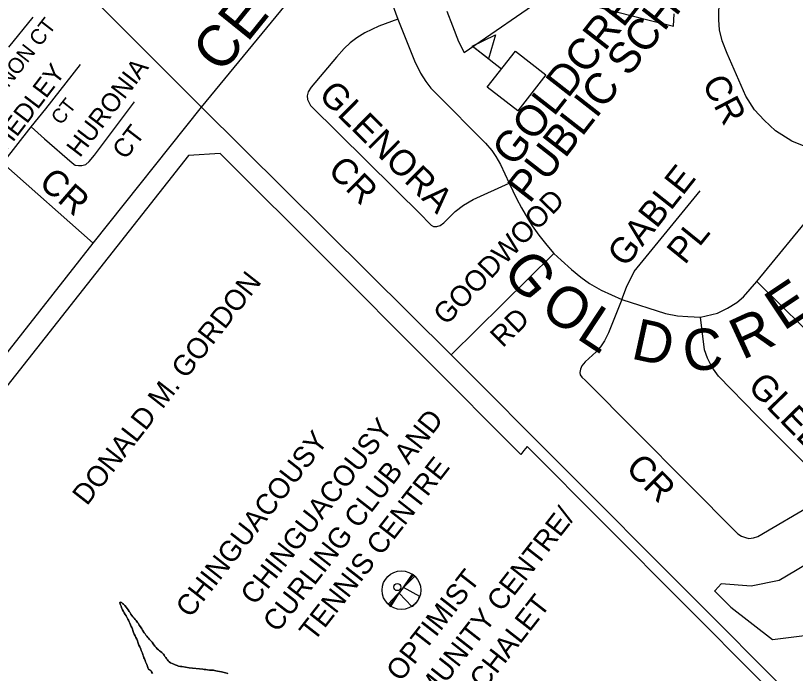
# Model space of a CAD drawing. Extents: x 586326 to 623965, y 4819854 to 4857850.
# Drawn here: x 602544 to 603300, y 4842100 to 4842737 of the extents above; entities that cross this region are included whole.
import ezdxf

# ---------------------------------------------------------------- set-up
doc = ezdxf.new("R2010")
doc.units = 0
for name, color, linetype in [('Major Rds and Hwys', 7, 'Continuous'), ('Minor Rd Lbls', 7, 'Continuous'), ('Minor Rds', 7, 'Continuous'), ('Park Lbls', 7, 'Continuous'), ('Park Outlines', 7, 'Continuous'), ('Proposed Secondary Rds', 7, 'Continuous'), ('Rec Lbls', 7, 'Continuous'), ('Rec Syms', 7, 'Continuous'), ('School Syms_Lbls', 7, 'Continuous'), ('Secondary Rds Lbls', 7, 'Continuous')]:
    doc.layers.add(name, color=color, linetype=linetype)

msp = doc.modelspace()

# ---------------------------------------------------------------- linework, layer by layer
at = {"layer": 'Major Rds and Hwys'}
for points in [[(602724.3, 4842648.49), (602258.55, 4843113.55)], [(602619.15, 4842516.84), (602724.3, 4842648.49)], [(602966.24, 4842408.32), (602724.3, 4842648.49)], [(602458.86, 4842204.48), (602455.82, 4842223.64), (602455.49, 4842250.16), (602459.55, 4842278.42), (602467.91, 4842310.07), (602480.56, 4842336.19), (602489.83, 4842352.45), (602498.87, 4842363.94), (602619.15, 4842516.84)], [(603302.62, 4842071.15), (602966.24, 4842408.32)]]:
    msp.add_lwpolyline(points, dxfattribs=at)
at = {"layer": 'Minor Rds'}
for points in [[(603310.23, 4842610.21), (603296.66, 4842615.63), (603280.67, 4842625.51), (603269.63, 4842635.84), (603260.26, 4842646.13), (603251.97, 4842659.11), (603233.96, 4842700.65), (603229.11, 4842712.83), (603226.45, 4842723.45), (603225.65, 4842733.26), (603225.82, 4842742.85), (603227.55, 4842753.69), (603229.95, 4842761.25), (603233.75, 4842769.37), (603271.38, 4842819.77), (603274.73, 4842824.12), (603278.6, 4842826.11), (603282.73, 4842826.26), (603286.71, 4842824.97), (603290.05, 4842822.24), (603292.51, 4842818.83), (603294.78, 4842814), (603320.38, 4842737.73)], [(602855.34, 4842808.28), (602888.49, 4842780.31), (602895.46, 4842773.12), (602900.84, 4842765.72), (602906.29, 4842756.16), (602914.54, 4842733.99)], [(602537.32, 4842706.8), (602560.86, 4842735.96)], [(602914.54, 4842733.99), (602896.07, 4842727.08), (602882.62, 4842720.61), (602874.69, 4842715.87), (602868.41, 4842710.83), (602862.44, 4842705.34), (602854.92, 4842697.14), (602830.56, 4842667.97), (602827.52, 4842663.49), (602826.49, 4842659.61), (602826.95, 4842655.9), (602829.84, 4842650.16), (602938.37, 4842542.94), (602943.21, 4842537.7), (602946.71, 4842534.27), (602949.12, 4842532.97), (602952.27, 4842532.86), (602955.59, 4842533.96), (602959.1, 4842536.46), (602964.18, 4842541.53), (602970.04, 4842547.45), (602978.27, 4842553.42), (602987.5, 4842558.94), (603022.59, 4842574.97)], [(602914.54, 4842733.99), (602930.65, 4842693.56), (602936.47, 4842681.45), (602941.54, 4842673.36), (602946.51, 4842667.13), (602951.83, 4842661.52), (602999.64, 4842613.78), (603005.62, 4842606.43), (603009.44, 4842600.88), (603014.17, 4842592.93), (603022.59, 4842574.97)], [(602558.89, 4842629.43), (602573.09, 4842646.85), (602606.84, 4842690.04)], [(602558.89, 4842629.43), (602572.02, 4842617.87), (602598.59, 4842594.46), (602601.78, 4842592.5), (602604.83, 4842591.96), (602608.21, 4842592.08), (602611.84, 4842593.09), (602615.13, 4842595.94), (602620.56, 4842602.17), (602659.11, 4842653.81)], [(602531.47, 4842594.28), (602558.89, 4842629.43)], [(603262.71, 4842479.56), (603320.5, 4842549.88), (603325.37, 4842557.55), (603329.91, 4842565.91), (603331.77, 4842570.55), (603334.05, 4842576.28), (603335.52, 4842581.55), (603340.36, 4842602.6)], [(602531.47, 4842594.28), (602619.15, 4842516.84)], [(603022.59, 4842574.97), (603029.7, 4842559.92), (603034.45, 4842550.85), (603040.13, 4842540.83), (603044.85, 4842533.57), (603051.25, 4842524.32), (603058.89, 4842514.67), (603065.83, 4842506.68)], [(603131.66, 4842462), (603136.35, 4842474.05), (603143.7, 4842489.15), (603207.73, 4842567.42)], [(603262.71, 4842479.56), (603397.65, 4842346.47), (603406.1, 4842344.26), (603412.34, 4842348.1), (603495.58, 4842452.35), (603499.13, 4842457.8), (603500.18, 4842461.51), (603498.88, 4842464.37), (603496.44, 4842467.52), (603492.41, 4842471.69), (603486.15, 4842477.29), (603474.55, 4842489.47), (603464.89, 4842501.41), (603449.69, 4842522.43)], [(602966.24, 4842408.32), (603065.83, 4842506.68)], [(603065.83, 4842506.68), (603072.83, 4842500.2), (603082.84, 4842491.15), (603092.08, 4842483.82), (603100.42, 4842477.72), (603111.57, 4842471.17), (603131.66, 4842462)], [(603208, 4842445.06), (603224.54, 4842448.74), (603234.14, 4842453.66), (603243.19, 4842459.35), (603249.76, 4842464.77), (603262.71, 4842479.56)], [(603131.66, 4842462), (603118.68, 4842429.9), (603114.86, 4842421.97), (603111, 4842416.16), (603106.75, 4842411.38), (603096.28, 4842401.65), (603092.92, 4842397.86), (603091.45, 4842394.66), (603090.97, 4842391.25), (603091.38, 4842388.99), (603092.94, 4842386.73), (603096.56, 4842383.45), (603244.31, 4842234.98), (603247.82, 4842232.74), (603251.47, 4842231.26), (603254.95, 4842230.52), (603259.18, 4842231), (603263.52, 4842232.17), (603317.49, 4842263.84)], [(603131.66, 4842462), (603174.05, 4842448.67), (603185.58, 4842446.11), (603195.66, 4842445.58), (603208, 4842445.06)], [(603322.87, 4842289.16), (603262.71, 4842349.49), (603225.34, 4842387.62), (603218.93, 4842396.74), (603214.67, 4842405.17), (603211.76, 4842413.32), (603208, 4842445.06)]]:
    msp.add_lwpolyline(points, dxfattribs=at)
at = {"layer": 'Park Outlines'}
for points in [[(602962.05, 4842741.52), (602967.48, 4842727.27), (602973.2, 4842712.22), (602978.91, 4842701.69), (603060.71, 4842758.21), (603159.58, 4842732.67), (603181.7, 4842726.96), (603182.33, 4842739.1)], [(603267.87, 4842090.71), (603039.86, 4842319.68), (603036.64, 4842315.54), (603033.81, 4842311.9), (603033.62, 4842311.66), (602848.13, 4842497.93), (602742.2, 4842603.57), (602711.65, 4842601.76), (602514.65, 4842352.14)], [(603313, 4842206.9), (603299.92, 4842199.1), (603284.17, 4842189.71), (603256.95, 4842184.14), (603228.14, 4842186.43), (603222.18, 4842180.05), (603221.65, 4842179.54), (603237.42, 4842163.71), (603277.72, 4842132.4), (603311.24, 4842136.59)], [(602676.5, 4842099.36), (602675.75, 4842101.16), (602674.95, 4842102.31), (602673.85, 4842103.11), (602672.85, 4842103.81), (602672.15, 4842105.11), (602671.85, 4842106.46), (602671.45, 4842107.36), (602671.05, 4842108.36), (602670.55, 4842109.61), (602670, 4842110.91), (602669.5, 4842112.06), (602668.75, 4842113.71), (602668.3, 4842114.76), (602667.8, 4842116.26), (602667.35, 4842117.66), (602666.8, 4842119.06), (602666.25, 4842120.51), (602665.75, 4842121.66), (602665.2, 4842123.21), (602664.25, 4842125.21), (602663.5, 4842126.91), (602662.85, 4842128.81), (602662.35, 4842129.96), (602661.95, 4842131.01), (602661.3, 4842132.66), (602660.4, 4842134.46), (602659.7, 4842135.96), (602659, 4842137.76), (602658.35, 4842139.31), (602657.7, 4842141.16), (602657.3, 4842142.56), (602656.55, 4842144.16), (602656.05, 4842145.06), (602655.4, 4842146.61), (602654.8, 4842148.16), (602654.15, 4842149.71), (602653.35, 4842151.26), (602652.85, 4842152.16), (602652.15, 4842153.56), (602651.15, 4842155.36), (602650.25, 4842156.81), (602649.25, 4842158.36), (602648.55, 4842159.56), (602647.6, 4842161.26), (602647.05, 4842162.46), (602646.6, 4842163.56), (602646.25, 4842164.76), (602645.75, 4842165.96), (602645.25, 4842166.86), (602645, 4842168.26), (602645.65, 4842168.76), (602646.65, 4842168.31), (602647.6, 4842167.51), (602648.55, 4842166.56), (602649.7, 4842165.46), (602650.95, 4842163.91), (602651.95, 4842162.46), (602653.05, 4842161.06), (602654.05, 4842159.71), (602654.6, 4842158.81), (602655.15, 4842157.81), (602655.75, 4842156.91), (602656.75, 4842155.61), (602657.5, 4842154.56), (602658.75, 4842153.06), (602659.85, 4842151.71), (602660.65, 4842150.76), (602661.45, 4842149.86), (602662.1, 4842149.06), (602662.95, 4842147.86), (602663.75, 4842146.46), (602664.85, 4842144.86), (602665.55, 4842143.76), (602666.15, 4842142.71), (602666.9, 4842141.56), (602667.5, 4842140.66), (602668.05, 4842139.76), (602668.65, 4842138.86), (602669.45, 4842137.86), (602670.3, 4842136.71), (602671.15, 4842135.56), (602672.15, 4842134.46), (602672.8, 4842133.61), (602673.65, 4842132.61), (602674.75, 4842131.46), (602675.55, 4842130.66), (602676.25, 4842129.81), (602677.3, 4842128.11), (602678.85, 4842126.01), (602680.05, 4842124.71), (602681.3, 4842123.36), (602682.35, 4842122.36), (602683.35, 4842121.51), (602684.35, 4842120.66), (602685.6, 4842119.71), (602686.6, 4842118.96), (602687.35, 4842118.26), (602688, 4842117.21), (602688.75, 4842116.06), (602689.5, 4842115.06), (602690.15, 4842114.01), (602690.25, 4842113.76), (602691.05, 4842112.61), (602691.75, 4842111.81), (602692.9, 4842110.86), (602694.15, 4842109.96), (602695.65, 4842109.16), (602697.35, 4842108.46), (602698.6, 4842107.96), (602699.6, 4842107.66), (602700.65, 4842107.16), (602702, 4842106.66), (602703.65, 4842106.36), (602705.15, 4842106.31), (602712.2, 4842104.96), (602725.4, 4842103.71), (602726.85, 4842103.46), (602728.5, 4842103.26), (602729.85, 4842103.06), (602732.05, 4842102.81), (602733.1, 4842102.76), (602734.2, 4842102.76), (602735.65, 4842102.66), (602736.65, 4842102.46), (602738.1, 4842102.16), (602739.65, 4842101.81), (602741.65, 4842101.41), (602743.4, 4842101.06), (602744.85, 4842100.76), (602746, 4842100.51), (602747.45, 4842100.16), (602749.55, 4842099.56)], [(602749.55, 4842099.56), (602747.45, 4842100.16), (602746, 4842100.51), (602744.85, 4842100.76), (602743.4, 4842101.06), (602741.65, 4842101.41), (602739.65, 4842101.81), (602738.1, 4842102.16), (602736.65, 4842102.46), (602735.65, 4842102.66), (602734.2, 4842102.76), (602733.1, 4842102.76), (602732.05, 4842102.81), (602729.85, 4842103.06), (602728.5, 4842103.26), (602726.85, 4842103.46), (602725.4, 4842103.71), (602712.2, 4842104.96), (602705.15, 4842106.31), (602703.65, 4842106.36), (602702, 4842106.66), (602700.65, 4842107.16), (602699.6, 4842107.66), (602698.6, 4842107.96), (602697.35, 4842108.46), (602695.65, 4842109.16), (602694.15, 4842109.96), (602692.9, 4842110.86), (602691.75, 4842111.81), (602691.05, 4842112.61), (602690.25, 4842113.76), (602690.15, 4842114.01), (602689.5, 4842115.06), (602688.75, 4842116.06), (602688, 4842117.21), (602687.35, 4842118.26), (602686.6, 4842118.96), (602685.6, 4842119.71), (602684.35, 4842120.66), (602683.35, 4842121.51), (602682.35, 4842122.36), (602681.3, 4842123.36), (602680.05, 4842124.71), (602678.85, 4842126.01), (602677.3, 4842128.11), (602676.25, 4842129.81), (602675.55, 4842130.66), (602674.75, 4842131.46), (602673.65, 4842132.61), (602672.8, 4842133.61), (602672.15, 4842134.46), (602671.15, 4842135.56), (602670.3, 4842136.71), (602669.45, 4842137.86), (602668.65, 4842138.86), (602668.05, 4842139.76), (602667.5, 4842140.66), (602666.9, 4842141.56), (602666.15, 4842142.71), (602665.55, 4842143.76), (602664.85, 4842144.86), (602663.75, 4842146.46), (602662.95, 4842147.86), (602662.1, 4842149.06), (602661.45, 4842149.86), (602660.65, 4842150.76), (602659.85, 4842151.71), (602658.75, 4842153.06), (602657.5, 4842154.56), (602656.75, 4842155.61), (602655.75, 4842156.91), (602655.15, 4842157.81), (602654.6, 4842158.81), (602654.05, 4842159.71), (602653.05, 4842161.06), (602651.95, 4842162.46), (602650.95, 4842163.91), (602649.7, 4842165.46), (602648.55, 4842166.56), (602647.6, 4842167.51), (602646.65, 4842168.31), (602645.65, 4842168.76), (602645, 4842168.26), (602645.25, 4842166.86), (602645.75, 4842165.96), (602646.25, 4842164.76), (602646.6, 4842163.56), (602647.05, 4842162.46), (602647.6, 4842161.26), (602648.55, 4842159.56), (602649.25, 4842158.36), (602650.25, 4842156.81), (602651.15, 4842155.36), (602652.15, 4842153.56), (602652.85, 4842152.16), (602653.35, 4842151.26), (602654.15, 4842149.71), (602654.8, 4842148.16), (602655.4, 4842146.61), (602656.05, 4842145.06), (602656.55, 4842144.16), (602657.3, 4842142.56), (602657.7, 4842141.16), (602658.35, 4842139.31), (602659, 4842137.76), (602659.7, 4842135.96), (602660.4, 4842134.46), (602661.3, 4842132.66), (602661.95, 4842131.01), (602662.35, 4842129.96), (602662.85, 4842128.81), (602663.5, 4842126.91), (602664.25, 4842125.21), (602665.2, 4842123.21), (602665.75, 4842121.66), (602666.25, 4842120.51), (602666.8, 4842119.06), (602667.35, 4842117.66), (602667.8, 4842116.26), (602668.3, 4842114.76), (602668.75, 4842113.71), (602669.5, 4842112.06), (602670, 4842110.91), (602670.55, 4842109.61), (602671.05, 4842108.36), (602671.45, 4842107.36), (602671.85, 4842106.46), (602672.15, 4842105.11), (602672.85, 4842103.81), (602673.85, 4842103.11), (602674.95, 4842102.31), (602675.75, 4842101.16), (602676.5, 4842099.36)]]:
    msp.add_lwpolyline(points, dxfattribs=at)
at = {"layer": 'Proposed Secondary Rds'}
msp.add_lwpolyline([(602724.3, 4842648.49), (602855.34, 4842808.28)], dxfattribs=at)
at = {"layer": 'Rec Syms'}
for p, q in [((602929.5, 4842195.03), (602906.43, 4842165.5)), ((602906.43, 4842165.5), (602915.73, 4842177.41))]:
    msp.add_line(p, q, dxfattribs=at)
msp.add_lwpolyline([(602917.87, 4842180.29), (602905.14, 4842166.61), (602906.43, 4842165.5), (602907.75, 4842164.56), (602915.73, 4842177.41), (602928, 4842164.45), (602928.67, 4842164.89), (602929.58, 4842165.57), (602930.12, 4842166.01), (602930.2, 4842166.1), (602930.54, 4842166.37), (602931.35, 4842167.15), (602932.03, 4842167.89), (602932.73, 4842168.73), (602933.25, 4842169.44), (602933.77, 4842170.25), (602934.04, 4842170.65), (602934.38, 4842171.24), (602934.78, 4842171.98), (602935.01, 4842172.53), (602935.68, 4842174.08), (602919.92, 4842182.91), (602930.87, 4842193.87), (602929.5, 4842195.03), (602928.25, 4842195.91)], close=True, dxfattribs=at)
for centre, radius in [((602917.96, 4842180.27), 18.74), ((602914.01, 4842183.31), 3.5)]:
    msp.add_circle(centre, radius, dxfattribs=at)
at = {"layer": 'School Syms_Lbls'}
msp.add_line((603014.87, 4842685.56), (602986.46, 4842707.76), dxfattribs=at)
for points in [[(602986.46, 4842707.76), (603009.24, 4842718.79), (603002.33, 4842695.29)], [(603001.24, 4842668.11), (603028.51, 4842703.01), (603058.11, 4842679.88), (603030.85, 4842644.98)]]:
    msp.add_lwpolyline(points, close=True, dxfattribs=at)

# ---------------------------------------------------------------- texts
at = {"layer": 'Minor Rd Lbls'}
for s, height, rotation, p in [('GLENMORE', 25.002, 290.82858, (603285.4, 4842883.01)), ('HERNON CT', 15, 52.19349, (602510.8, 4842633.37)), ('HEDLEY ', 18, 52.74036, (602534.48, 4842605.1)), ('HURONIA', 18, 52.52384, (602606.15, 4842598.99)), ('CR', 24.996, 297.61305, (603208.97, 4842671.95)), ('GLENORA', 24.996, 315.25695, (602836.48, 4842659.1)), ('CT', 14, 51.63253, (602587.97, 4842630.5)), ('CT', 18, 52.52384, (602650.46, 4842596.89)), ('CR', 24.996, 315.25695, (602845.48, 4842586.1)), ('GABLE', 25.002, 51.63282, (603135.31, 4842492.25)), ('CR', 25.002, 319.19769, (602565.14, 4842573.34)), ('GOODWOOD', 19.974, 46.15232, (602961.35, 4842436.25)), ('PL', 25.002, 51.03975, (603192.73, 4842495)), ('G', 40, 309.66786, (603014.48, 4842489.1)), ('E', 40, 33.69009, (603288.48, 4842431.1)), ('O', 40, 326.5922, (603050.48, 4842449.1)), ('RD', 19.98, 44.5955, (603016.13, 4842414.64)), ('L', 40, 326.5922, (603086.48, 4842425.1)), ('R', 40, 24.77516, (603248.48, 4842403.1)), ('D', 40, 347.73525, (603139.48, 4842405.1)), ('C', 40, 4.96976, (603192.48, 4842392.1)), ('GLEBE', 25.002, 314.25501, (603252.63, 4842376.64)), ('CR', 24.996, 314.81579, (603134.22, 4842297.64))]:
    msp.add_text(s, height=height, rotation=rotation, dxfattribs=at).set_placement(p)
at = {"layer": 'Park Lbls'}
for s, p in [('DONALD M. GORDON', (602613.05, 4842261.39)), ('CHINGUACOUSY', (602713.29, 4842152.52))]:
    msp.add_text(s, height=19.992, rotation=52.00002, dxfattribs=at).set_placement(p)
at = {"layer": 'Rec Lbls'}
for s, p in [('CURLING CLUB AND', (602797.76, 4842138.34)), (' CHINGUACOUSY', (602771.49, 4842158.86)), ('  TENNIS CENTRE', (602824.02, 4842117.82)), ('COMMUNITY CENTRE/', (602908.72, 4842022.51)), ('          OPTIMIST', (602871.61, 4842032.09)), ('       SKI CHALET', (602934.99, 4842001.98))]:
    msp.add_text(s, height=20, rotation=52.00002, dxfattribs=at).set_placement(p)
at = {"layer": 'School Syms_Lbls'}
for s, p in [('PUBLIC SCHOOL', (603042.24, 4842554.24)), ('GOLDCREST', (603027.26, 4842589.57))]:
    msp.add_text(s, height=30, rotation=52.00002, dxfattribs=at).set_placement(p)
at = {"layer": 'Secondary Rds Lbls'}
for s, p in [('E', (602768.48, 4842710.57)), ('C', (602743.54, 4842679.94))]:
    msp.add_text(s, height=40, rotation=51.06813, dxfattribs=at).set_placement(p)

doc.saveas('drawing.dxf')
